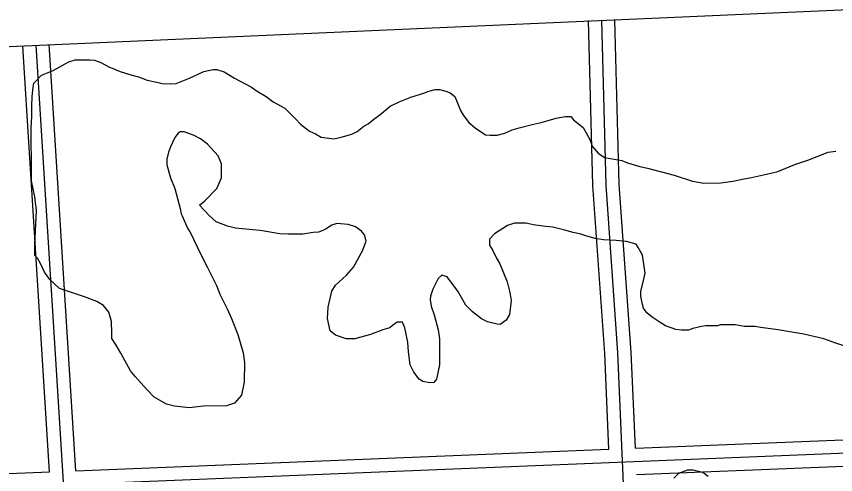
# Model space of a CAD drawing. Extents: x 3313442 to 3351311, y 721974 to 747360.
# Drawn here: x 3334005 to 3334934, y 732187 to 732707 of the extents above; entities that cross this region are included whole.
import ezdxf

# ---------------------------------------------------------------- set-up
doc = ezdxf.new("R2010")
doc.units = 0
doc.layers.add('V-ROAD-CNTR', color=7, linetype='Continuous')
doc.layers.add('V-SITE-VEGE', color=7, linetype='Continuous')

msp = doc.modelspace()

# ---------------------------------------------------------------- linework, layer by layer
at = {"layer": 'V-ROAD-CNTR'}
for points in [[(3330605.76, 732522.87), (3334476.01, 732693.97), (3336331.78, 732776)], [(3334676.55, 732215.82), (3334671.87, 732324.44), (3334658.4, 732514.89), (3334653.39, 732702.07)], [(3334718.58, 731589.82), (3334686.84, 732325.29), (3334673.38, 732515.62), (3334668.38, 732702.47)], [(3334706.53, 732217.03), (3334701.82, 732326.14), (3334688.37, 732516.35), (3334683.38, 732702.87)], [(3334042.13, 732190.17), (3334011.88, 732673.18)], [(3334144.9, 730789.17), (3334026.85, 732674.11)], [(3334072.12, 732191.38), (3334041.83, 732675.05)], [(3334706.53, 732217.03), (3335281.22, 732240.26)], [(3330854.81, 732039.95), (3331531.47, 732068.32), (3333866.98, 732168.08), (3335281.82, 732225.27)], [(3334072.11, 732191.39), (3334676.55, 732215.82)], [(3334707.82, 732187.06), (3335282.43, 732210.29)], [(3333413.32, 732163.72), (3333866.36, 732183.07), (3334042.13, 732190.17)]]:
    msp.add_lwpolyline(points, dxfattribs=at)
at = {"layer": 'V-SITE-VEGE'}
for points in [[(3334028.41, 732432.73), (3334025.37, 732435.77), (3334025.38, 732447.94), (3334027.25, 732486.87), (3334025.45, 732502.09), (3334021.82, 732520.34), (3334021.85, 732547.72), (3334021.26, 732560.5), (3334021.29, 732580.57), (3334021.91, 732593.35), (3334021.92, 732604.91), (3334022.54, 732615.85), (3334023.77, 732626.8), (3334024.39, 732631.06), (3334032.92, 732640.18), (3334046.31, 732645.64), (3334059.7, 732652.92), (3334063.96, 732655.35), (3334071.26, 732657.77), (3334087.69, 732657.75), (3334093.16, 732657.14), (3334100.46, 732654.7), (3334109.58, 732649.82), (3334122.35, 732644.33), (3334134.51, 732640.66), (3334143.03, 732638.22), (3334152.76, 732634.56), (3334163.71, 732632.11), (3334169.79, 732630.89), (3334179.52, 732630.27), (3334185.6, 732630.87), (3334200.82, 732636.93), (3334217.26, 732644.21), (3334227.6, 732646.64), (3334231.86, 732646.63), (3334240.37, 732644.19), (3334251.93, 732636.87), (3334271.38, 732626.51), (3334277.46, 732622.24), (3334287.79, 732616.14), (3334295.69, 732610.05), (3334309.07, 732602.73), (3334321.22, 732590.55), (3334326.69, 732584.46), (3334337.02, 732576.54), (3334343.71, 732573.49), (3334350.4, 732569.83), (3334364.39, 732567.99), (3334372.91, 732569.81), (3334385.08, 732573.44), (3334391.17, 732576.47), (3334398.48, 732582.55), (3334403.35, 732584.98), (3334410.04, 732590.44), (3334416.74, 732595.3), (3334428.31, 732605.02), (3334438.66, 732609.88), (3334452.05, 732615.34), (3334461.79, 732618.37), (3334467.27, 732620.19), (3334472.14, 732622.01), (3334479.44, 732623.82), (3334484.31, 732623.82), (3334491.6, 732621.98), (3334496.47, 732620.15), (3334501.94, 732615.89), (3334508.61, 732599.45), (3334511.65, 732594.58), (3334517.72, 732586.66), (3334525.02, 732580.57), (3334536.57, 732572.65), (3334542.04, 732572.03), (3334549.95, 732572.03), (3334558.47, 732574.45), (3334566.99, 732578.09), (3334574.9, 732580.51), (3334589.5, 732584.14), (3334599.85, 732586.57), (3334616.89, 732591.41), (3334627.24, 732593.22), (3334633.32, 732593.22), (3334636.36, 732589.56), (3334647.3, 732581.03), (3334650.94, 732574.94), (3334655.19, 732566.42), (3334657.62, 732559.73), (3334659.44, 732557.29), (3334664.3, 732551.81), (3334671.59, 732546.94), (3334678.28, 732545.71), (3334682.54, 732545.1), (3334691.06, 732543.26), (3334697.75, 732540.82), (3334711.73, 732536.54), (3334720.25, 732534.71), (3334750.66, 732526.76), (3334771.33, 732520.05), (3334784.11, 732517.6), (3334803.58, 732518.18), (3334816.96, 732519.99), (3334827.91, 732522.41)], [(3334451.08, 732311.76), (3334449.27, 732326.36), (3334448.68, 732337.32), (3334445.04, 732353.75), (3334442.62, 732359.83), (3334436.54, 732359.84), (3334431.06, 732356.2), (3334428.01, 732353.77), (3334420.1, 732351.34), (3334406.1, 732345.88), (3334388.45, 732341.04), (3334378.72, 732341.05), (3334366.56, 732345.32), (3334360.48, 732350.2), (3334357.45, 732364.2), (3334358.08, 732376.97), (3334362.36, 732395.22), (3334366.62, 732401.9), (3334378.8, 732413.45), (3334386.73, 732422.56), (3334397.09, 732440.8), (3334401.36, 732451.75), (3334399.54, 732459.05), (3334395.9, 732463.31), (3334389.21, 732468.18), (3334380.7, 732470.63), (3334367.92, 732471.86), (3334362.45, 732470.04), (3334355.75, 732465.79), (3334352.1, 732463.97), (3334347.23, 732462.16), (3334341.14, 732461.55), (3334329.58, 732459.74), (3334313.16, 732459.76), (3334303.42, 732460.38), (3334280.92, 732464.06), (3334272.4, 732464.68), (3334252.94, 732466.53), (3334243.81, 732468.97), (3334231.04, 732473.85), (3334223.14, 732481.16), (3334212.21, 732492.74), (3334218.3, 732497.6), (3334231.7, 732511.57), (3334237.19, 732523.73), (3334237.21, 732539.55), (3334233.57, 732548.68), (3334221.42, 732562.08), (3334213.51, 732568.17), (3334206.22, 732571.83), (3334194.67, 732576.1), (3334190.41, 732576.11), (3334187.97, 732574.29), (3334184.31, 732569.42), (3334179.43, 732559.09), (3334176.99, 732553.01), (3334175.16, 732545.1), (3334175.15, 732538.41), (3334179.39, 732523.8), (3334184.25, 732511.63), (3334190.3, 732489.11), (3334191.51, 732483.03), (3334192.72, 732480.59), (3334198.79, 732466.59), (3334202.44, 732460.5), (3334213.36, 732437.37), (3334221.25, 732422.15), (3334231.56, 732401.46), (3334235.2, 732391.72), (3334243.7, 732375.28), (3334248.55, 732364.32), (3334255.83, 732346.06), (3334261.89, 732325.37), (3334263.09, 732314.42), (3334263.07, 732291.91), (3334260.01, 732277.32), (3334252.09, 732268.2), (3334242.96, 732265.17), (3334216.8, 732264.59), (3334200.37, 732262.78), (3334183.95, 732264.63), (3334174.82, 732267.08), (3334160.84, 732275), (3334152.33, 732283.53), (3334139.58, 732298.15), (3334134.11, 732304.84), (3334123.18, 732324.93), (3334117.72, 732334.07), (3334112.86, 732341.37), (3334112.87, 732347.45), (3334112.27, 732360.84), (3334109.25, 732371.19), (3334103.17, 732379.1), (3334095.88, 732383.37), (3334081.89, 732388.86), (3334072.77, 732391.92), (3334053.31, 732398.02), (3334042.37, 732408.38), (3334036.3, 732416.9), (3334032.05, 732426.64), (3334028.41, 732432.73)], [(3334827.91, 732522.41), (3334838.26, 732524.22), (3334855.3, 732527.85), (3334868.08, 732530.88), (3334887.55, 732538.76), (3334902.16, 732543.61), (3334925.29, 732552.71), (3334933.81, 732553.92)], [(3334951.79, 732330.02), (3334932.94, 732336.73), (3334920.17, 732341.01), (3334897.67, 732346.51), (3334881.85, 732348.96), (3334868.47, 732351.41), (3334848.4, 732353.87), (3334842.31, 732355.09), (3334830.15, 732355.1), (3334819.81, 732356.94), (3334802.77, 732356.96), (3334799.73, 732355.75), (3334786.34, 732355.77), (3334781.48, 732355.17), (3334771.74, 732352.74), (3334766.87, 732350.92), (3334758.96, 732350.93), (3334752.27, 732351.55), (3334740.72, 732355.82), (3334734.64, 732359.48), (3334725.52, 732365.58), (3334719.44, 732370.45), (3334715.8, 732375.93), (3334714.59, 732380.19), (3334712.77, 732389.32), (3334712.78, 732394.79), (3334715.23, 732405.74), (3334717.67, 732415.47), (3334714.65, 732436.16), (3334709.8, 732444.68), (3334707.37, 732448.33), (3334696.42, 732451.39), (3334684.86, 732452.62), (3334670.26, 732453.24), (3334661.14, 732455.08), (3334651.41, 732457.53), (3334644.72, 732459.97), (3334636.2, 732461.8), (3334626.47, 732464.25), (3334613.09, 732467.92), (3334605.19, 732468.53), (3334590.59, 732470.38), (3334582.68, 732472.21), (3334569.3, 732472.23), (3334561.38, 732469.8), (3334546.77, 732460.09), (3334541.29, 732454.01), (3334541.28, 732447.32), (3334544.92, 732441.23), (3334549.17, 732432.71), (3334552.81, 732426.01), (3334561.31, 732405.93), (3334564.33, 732393.75), (3334565.54, 732384.63), (3334563.7, 732368.81), (3334560.04, 732362.12), (3334553.34, 732357.27), (3334549.69, 732357.88), (3334538.74, 732360.33), (3334532.05, 732363.98), (3334521.72, 732371.9), (3334514.43, 732379.21), (3334505.32, 732395.04), (3334493.18, 732411.48), (3334487.09, 732413.31), (3334482.83, 732409.67), (3334476.73, 732397.51), (3334474.29, 732389.6), (3334473.68, 732385.35), (3334474.88, 732378.04), (3334478.52, 732368.31), (3334482.76, 732351.27), (3334484.57, 732340.92), (3334484.54, 732311.72), (3334480.87, 732295.3), (3334477.82, 732291.65), (3334473.56, 732291.05), (3334465.66, 732292.88), (3334461.4, 732295.32), (3334455.33, 732303.24), (3334451.08, 732311.76)], [(3334750.27, 732183.02), (3334756, 732188.73), (3334766.1, 732192.42), (3334772.15, 732192.42), (3334782.92, 732189.71), (3334788.96, 732185.33)]]:
    msp.add_lwpolyline(points, dxfattribs=at)

doc.saveas('drawing.dxf')
